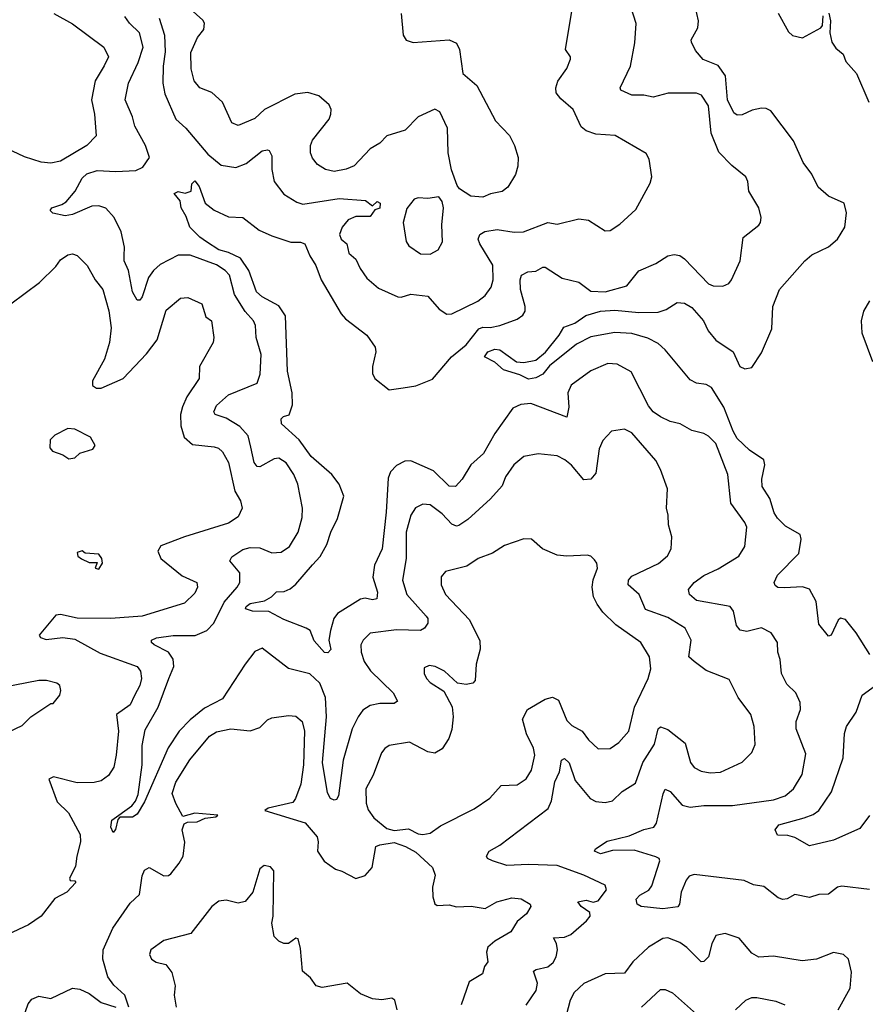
# Model space of a CAD drawing. Extents: x 2056909 to 2160450, y 827444 to 1016825.
# Tile 297 of 501: x 2135505 to 2139028, y 918588 to 922689. Entities that reach past the tile are written whole.
import ezdxf

# ---------------------------------------------------------------- set-up
doc = ezdxf.new("R2010")
doc.units = 0

msp = doc.modelspace()

# ---------------------------------------------------------------- linework, layer by layer
at = {"layer": '0CON10XD'}
for points in [[(2138175.5, 921035.5), (2138145, 921055.7), (2138125, 921080.8), (2138052, 921222), (2137995, 921253.8), (2137955, 921257.3), (2137885, 921226.7), (2137802.7, 921167.3), (2137788.8, 921135), (2137793.3, 921075), (2137785, 921033.3), (2137635, 921089.7), (2137593.6, 921086.4), (2137559.7, 921070.3), (2137485.2, 920964.8), (2137437.7, 920882.3), (2137384.6, 920835), (2137349.1, 920775), (2137320.8, 920745), (2137295, 920746.2), (2137229.3, 920809.3), (2137135, 920851.5), (2137110.2, 920849.8), (2137075, 920832.7), (2137050, 920805), (2137040.5, 920779.5), (2137032.2, 920637.8), (2137014.7, 920485.3), (2136983.1, 920416.9), (2136976.3, 920366.3), (2136995.9, 920305), (2136992.7, 920277.3), (2136975, 920272.1), (2136945, 920280), (2136925, 920275.7), (2136829.2, 920215), (2136814.3, 920195), (2136800, 920145), (2136793.5, 920105), (2136800.8, 920065), (2136788.8, 920051.2), (2136775, 920052.9), (2136731.7, 920101.7), (2136715.5, 920145), (2136699.2, 920155), (2136605, 920191.2), (2136543.2, 920223.2), (2136475.3, 920225.3), (2136446.2, 920235), (2136448.1, 920245), (2136465, 920256.9), (2136525, 920268.6), (2136554.4, 920285), (2136575, 920306), (2136607.1, 920307.1), (2136631.5, 920318.5), (2136655, 920337.1), (2136725, 920417.8), (2136756.8, 920453.2), (2136785, 920502.5), (2136800.9, 920555), (2136829.3, 920610.7), (2136855.4, 920705), (2136836, 920755), (2136805.3, 920795), (2136719.1, 920869.2), (2136669, 920939), (2136595.7, 921005), (2136595, 921026.7), (2136604.3, 921035.7), (2136627.4, 921042.6), (2136641.1, 921085), (2136640, 921135), (2136620.4, 921225), (2136612, 921455), (2136585, 921497.1), (2136515, 921535.3), (2136492.2, 921555), (2136459.6, 921645), (2136425.3, 921695.3), (2136375, 921719.6), (2136335, 921730.8), (2136283.2, 921763.2), (2136255, 921782.7), (2136214.4, 921825), (2136199.1, 921869.1), (2136178, 921905), (2136173.8, 921935), (2136148, 921965), (2136165, 921974), (2136195, 921967.1), (2136220, 921975), (2136222.5, 922005), (2136235, 922018), (2136252.5, 921995), (2136278.1, 921925), (2136315, 921895.4), (2136375, 921868.2), (2136435, 921865.8), (2136502.9, 921812.9), (2136555, 921789.2), (2136635, 921762.9), (2136675, 921761.9), (2136692.5, 921755), (2136713.8, 921705), (2136739.1, 921665), (2136760.9, 921605), (2136845, 921464.3), (2136862.9, 921442.9), (2136951.1, 921375), (2136986.4, 921325), (2136989.1, 921305), (2136974.4, 921245), (2136975.6, 921215), (2136984.4, 921195), (2137045, 921147.5), (2137102.5, 921155), (2137155, 921164.5), (2137225, 921191.5), (2137303.8, 921285), (2137365, 921335.3), (2137418, 921402), (2137435, 921408.9), (2137465, 921407), (2137505, 921415.3), (2137578, 921442), (2137601.7, 921458.3), (2137610.6, 921475), (2137610.9, 921495), (2137592, 921565), (2137589.6, 921605), (2137595.6, 921624.4), (2137621.7, 921638.3), (2137655, 921641.1), (2137685, 921658.9), (2137695, 921657.8), (2137765, 921611.9), (2137835, 921596.4), (2137885, 921558), (2137945, 921555.9), (2138035, 921581.2), (2138085, 921643.1), (2138155, 921673.8), (2138205, 921705.6), (2138231.2, 921711.2), (2138255, 921707.1), (2138275, 921693.1), (2138375, 921588.6), (2138395, 921580.6), (2138435, 921579.2), (2138459.1, 921590.9), (2138470.8, 921605), (2138506.5, 921685), (2138518.8, 921781.2), (2138585, 921833.3), (2138591.2, 921845), (2138593.8, 921865), (2138584.2, 921905), (2138543.3, 921975), (2138538.6, 922015), (2138530, 922035), (2138472, 922082), (2138417.7, 922137.7), (2138386.4, 922216.4), (2138375, 922330), (2138346.2, 922375), (2138325, 922382.5), (2138206.4, 922383.6), (2138145, 922366.7), (2138105, 922374.8), (2138054.8, 922374.8), (2138010, 922395), (2138006.7, 922405), (2138050.5, 922495), (2138067.7, 922592.3), (2138074, 922674), (2138031.2, 922805)], [(2136085.8, 922695.8), (2136108, 922625), (2136110.8, 922555), (2136102.2, 922495), (2136101.1, 922425), (2136109.7, 922379.7), (2136155, 922274.4), (2136197.4, 922237.4), (2136289.3, 922129.3), (2136345, 922083.8), (2136405, 922073.3), (2136449.3, 922090.7), (2136515, 922143.1), (2136537, 922147), (2136545, 922143.8), (2136555, 922122.5), (2136556, 922065), (2136564.7, 922015), (2136605, 921961.9), (2136659.4, 921929.4), (2136685, 921921.2), (2136835.8, 921944.2), (2136945.4, 921935.4), (2136975, 921913.3), (2136995, 921932.5), (2137006.9, 921925), (2137005, 921904.5), (2136985, 921897.5), (2136965, 921870), (2136905, 921869.4), (2136873.8, 921855), (2136848.5, 921825), (2136837.5, 921795), (2136843.8, 921775), (2136867.5, 921755), (2136876.4, 921716.4), (2136905, 921692), (2136923, 921653), (2136951.9, 921611.9), (2137000.2, 921570.2), (2137080, 921535), (2137095, 921533.5), (2137135, 921545.5), (2137205, 921537.3), (2137252.8, 921482.8), (2137285, 921462.5), (2137305, 921464.3), (2137413.8, 921516.2), (2137445, 921540), (2137468.8, 921575), (2137477.3, 921605), (2137476.5, 921666.5), (2137421.8, 921755), (2137415.5, 921775), (2137421.9, 921795), (2137443.1, 921806.9), (2137495, 921814.7), (2137565, 921804), (2137604, 921806), (2137705, 921844.4), (2137745, 921836.9), (2137835, 921859.3), (2137874.7, 921854.7), (2137945, 921810), (2137965, 921811.4), (2138005, 921836.9), (2138071.9, 921898.1), (2138131.3, 922008.7), (2138138.6, 922035), (2138127.9, 922107.9), (2138115, 922131.2), (2137986.6, 922206.6), (2137905, 922212), (2137865, 922226.2), (2137845, 922243.3), (2137811.4, 922315), (2137759.6, 922359.6), (2137740, 922385), (2137738.5, 922405), (2137747.4, 922432.6), (2137785, 922486), (2137800, 922525), (2137800, 922535), (2137778.9, 922565), (2137805.7, 922725)], [(2137094.7, 922715), (2137102.5, 922625), (2137115, 922604.3), (2137145, 922594.5), (2137295, 922605.7), (2137325, 922591.2), (2137337.1, 922565), (2137351.9, 922465), (2137409.4, 922415), (2137488.1, 922268.1), (2137546.3, 922206.3), (2137567.1, 922165), (2137581.5, 922115), (2137580.3, 922079.7), (2137570.6, 922045), (2137538.8, 921991.2), (2137515, 921973.1), (2137466.4, 921963.6), (2137435, 921950.5), (2137385, 921953.5), (2137338, 921985), (2137328.3, 921998.3), (2137303.5, 922063.5), (2137290.5, 922135), (2137287, 922237), (2137256, 922305), (2137235, 922316), (2137165, 922284.3), (2137111.1, 922228.9), (2137035, 922205.6), (2137005, 922174.4), (2136965, 922150.6), (2136899.2, 922080.8), (2136865, 922066.4), (2136815, 922057.3), (2136778.8, 922065), (2136746.3, 922086.3), (2136725, 922112), (2136716.7, 922135), (2136716.5, 922165), (2136725, 922188), (2136794.4, 922275), (2136801.8, 922295), (2136802.2, 922315), (2136794.5, 922334.5), (2136751.7, 922371.7), (2136705.3, 922385.3), (2136651.4, 922378.6), (2136524.8, 922315.2), (2136485, 922277.5), (2136415, 922248.1), (2136389.3, 922259.3), (2136349.4, 922345), (2136305, 922385.4), (2136255.9, 922405.9), (2136232.5, 922435), (2136219.2, 922485), (2136217.9, 922552.1), (2136245.3, 922614.7), (2136272.1, 922647.9), (2136274.7, 922675), (2136267.9, 922687.9), (2136215.4, 922735)], [(2139046.9, 920045), (2138990, 920135), (2138945, 920190.4), (2138925, 920195.4), (2138915, 920187.8), (2138885.3, 920124.7), (2138875, 920120.6), (2138835, 920171.4), (2138823.5, 920265), (2138795, 920316.4), (2138767.1, 920327.1), (2138691.9, 920321.9), (2138664, 920324), (2138652.3, 920332.3), (2138648.1, 920345), (2138662.7, 920375), (2138751.5, 920465), (2138760.4, 920525), (2138756.7, 920545), (2138695, 920578.7), (2138662.9, 920612.9), (2138648.4, 920635), (2138630.4, 920695), (2138597.9, 920745), (2138596.7, 920775), (2138609.6, 920835), (2138605, 920855.7), (2138545, 920895.8), (2138494.7, 920945), (2138477, 920975), (2138439.4, 921075), (2138386.8, 921156.8), (2138365, 921169.5), (2138325, 921175.3), (2138298.7, 921188.7), (2138195, 921314), (2138165, 921340), (2138122.2, 921362.2), (2138055, 921381.7), (2137985, 921386.2), (2137885, 921367.9), (2137825, 921338.1), (2137712.4, 921247.6), (2137685, 921212.6), (2137655, 921196.7), (2137625, 921191.3), (2137589.3, 921209.3), (2137520.4, 921230.4), (2137485, 921262.9), (2137441.2, 921285), (2137455, 921306), (2137485, 921316.2), (2137505, 921313.5), (2137575, 921263.3), (2137605, 921260.6), (2137655, 921271.2), (2137695.3, 921304.7), (2137752.7, 921375), (2137772.2, 921407.8), (2137818.1, 921425), (2137863.7, 921456.3), (2137924.5, 921475.5), (2137985, 921479.3), (2138085, 921469.4), (2138165, 921470.3), (2138198.7, 921481.3), (2138245, 921511.5), (2138275, 921507.9), (2138305, 921490.6), (2138353.8, 921435), (2138373.6, 921393.6), (2138404.8, 921354.8), (2138478.2, 921305), (2138505, 921244.4), (2138525.6, 921234.4), (2138555, 921240), (2138595, 921300.8), (2138638.2, 921401.8), (2138643.4, 921495), (2138671.1, 921565), (2138775.6, 921685), (2138805, 921709.1), (2138875, 921743.2), (2138912.5, 921775), (2138942.3, 921825), (2138950.3, 921885), (2138939.5, 921925), (2138875, 921953.9), (2138832.2, 921992.2), (2138805.6, 922045.6), (2138768.9, 922095), (2138729.3, 922185), (2138635, 922309.2), (2138615, 922319.5), (2138595, 922320.2), (2138557.1, 922312.9), (2138515, 922292.8), (2138495, 922292), (2138480.8, 922300.8), (2138454.1, 922355), (2138446, 922456), (2138415, 922497.8), (2138353, 922523), (2138320.5, 922560.5), (2138303.8, 922595), (2138302.1, 922605), (2138330.8, 922655), (2138333.8, 922685), (2138318.9, 922745)], [(2135646.7, 922715), (2135725, 922672.1), (2135855.5, 922575), (2135875.5, 922535), (2135857.3, 922497.3), (2135819.1, 922435), (2135804.6, 922355), (2135817.3, 922295), (2135824.3, 922205), (2135784.2, 922165), (2135675, 922099.5), (2135635, 922091.1), (2135595, 922095.6), (2135525, 922118.1), (2135425.4, 922165.4)], [(2136125.8, 919944.2), (2136146.8, 919995), (2136145, 920025.7), (2136124.6, 920055), (2136066, 920085), (2136054.3, 920095), (2136054.2, 920105), (2136075.4, 920114.6), (2136145, 920123.8), (2136235.8, 920124.2), (2136285, 920145.4), (2136314.1, 920175.9), (2136357.3, 920262.7), (2136411.8, 920325), (2136422.2, 920345), (2136421.8, 920385), (2136380.5, 920435), (2136388.8, 920451.2), (2136435, 920482.2), (2136465, 920490.5), (2136505, 920488.9), (2136555, 920468.2), (2136595, 920471.5), (2136629.1, 920495), (2136665, 920553.8), (2136682.1, 920615), (2136683.1, 920655), (2136664.1, 920755), (2136647.8, 920795), (2136615, 920842.7), (2136585, 920862.9), (2136565, 920859.6), (2136505, 920827.1), (2136495, 920827.3), (2136481.6, 920845), (2136467.9, 920907.9), (2136456.6, 920955), (2136422.9, 920995), (2136365, 921029.3), (2136320, 921045), (2136313.5, 921055), (2136325, 921081.9), (2136375, 921126.1), (2136495, 921174.4), (2136507.1, 921212.9), (2136510.8, 921295), (2136490.9, 921365), (2136488.2, 921415), (2136479.6, 921435), (2136444.1, 921474.1), (2136400.7, 921545), (2136379.3, 921625), (2136361.2, 921645), (2136325, 921668.4), (2136215, 921707.9), (2136165, 921707.8), (2136091, 921669), (2136062.9, 921645), (2136041.1, 921615), (2136015, 921534.3), (2136005, 921521.4), (2135995, 921520.8), (2135975.4, 921555.4), (2135958.2, 921645), (2135940.3, 921685), (2135940.7, 921705), (2135941.7, 921741.7), (2135928.5, 921805), (2135898.9, 921865), (2135863.7, 921903.7), (2135835, 921913.9), (2135805, 921912.4), (2135725, 921877.6), (2135695, 921871.7), (2135643.1, 921883.1), (2135632.5, 921895), (2135638.8, 921905), (2135681.3, 921918.7), (2135699, 921931), (2135735.7, 921974.3), (2135765, 922028.8), (2135785, 922046.9), (2135828.5, 922061.5), (2135905, 922056.7), (2135988.4, 922061.6), (2136018.6, 922075), (2136045.5, 922114.5), (2136029.7, 922165), (2135984.7, 922245), (2135974.7, 922285), (2135944, 922355), (2135957.8, 922425), (2135998.9, 922511.1), (2136019.2, 922575), (2136003.6, 922635), (2135961.9, 922675), (2135942.6, 922702.6)], [(2138665, 922716), (2138708.3, 922638.3), (2138725, 922623.3), (2138766.9, 922613.1), (2138842.5, 922655), (2138850, 922665), (2138852.9, 922705)], [(2138876.4, 922716.4), (2138883.3, 922685), (2138880, 922635), (2138889.2, 922595), (2138905, 922570), (2138936, 922546), (2138946.9, 922515), (2138991.2, 922465), (2139043.3, 922345)], [(2137215, 921713.1), (2137248.9, 921731.1), (2137266.2, 921763.8), (2137263.8, 921835), (2137271.1, 921905), (2137265, 921932.5), (2137250.7, 921950.7), (2137205, 921944.4), (2137165, 921947.5), (2137148.9, 921941.1), (2137117.7, 921902.3), (2137102.3, 921845), (2137115.7, 921765), (2137126.7, 921746.7), (2137175, 921714.5), (2137215, 921713.1)], [(2135468.6, 921505), (2135587.1, 921595), (2135655, 921661.2), (2135675, 921688.8), (2135705, 921710), (2135725, 921713.3), (2135745, 921706.2), (2135785.6, 921665.6), (2135818.9, 921605), (2135851.8, 921565), (2135877, 921477), (2135886.1, 921405), (2135879.1, 921345), (2135858, 921275), (2135808.6, 921185), (2135808, 921165), (2135825, 921154.5), (2135845, 921154), (2135935.6, 921195), (2136032.9, 921297.1), (2136077.9, 921355), (2136115, 921478.6), (2136175, 921529.5), (2136205, 921531.9), (2136264, 921505), (2136281.2, 921451.2), (2136304.2, 921434.2), (2136313.3, 921365), (2136310.6, 921345), (2136254.4, 921245), (2136253.3, 921195), (2136201.2, 921118.8), (2136183.1, 921076.9), (2136174.7, 921045), (2136177, 920997), (2136190.5, 920950.5), (2136225, 920919.2), (2136315, 920910.4), (2136333.8, 920903.8), (2136349.4, 920889.4), (2136374.7, 920844.7), (2136402.1, 920725), (2136424.4, 920685), (2136432.5, 920655), (2136415, 920618), (2136375, 920591.5), (2136191.2, 920535), (2136093, 920497), (2136080, 920475), (2136092.9, 920445), (2136182.4, 920372.4), (2136243.8, 920345), (2136245.7, 920325), (2136235, 920300), (2136191.7, 920258.3), (2136015, 920204.1), (2135885, 920194.2), (2135745, 920195.9), (2135675, 920210.8), (2135655, 920208.8), (2135586, 920125), (2135591.2, 920115), (2135615, 920107.5), (2135685, 920115.4), (2135735, 920109.1), (2135840.4, 920050.4), (2135994.6, 919994.6), (2136008.2, 919975), (2136012.5, 919945), (2136006.1, 919915), (2135983.6, 919873.6), (2135965, 919835.5), (2135909.1, 919795), (2135916.6, 919725), (2135907.2, 919625), (2135896.9, 919575), (2135875, 919541.1), (2135845, 919518.5), (2135815, 919511.1), (2135745, 919510.7), (2135645.5, 919534.5), (2135627.1, 919525), (2135661.5, 919431.5), (2135708, 919385), (2135757.2, 919295), (2135758.7, 919265), (2135742.7, 919205), (2135738.3, 919161.7), (2135712.9, 919112.9), (2135715, 919103.3), (2135735, 919102.5), (2135738.8, 919095), (2135701.4, 919055), (2135652.1, 919027.9), (2135594.3, 918955), (2135541.2, 918918.8), (2135455, 918878.1)], [(2139045, 921517.8), (2139020.4, 921475), (2139010.7, 921435), (2139014.3, 921384.3), (2139057.5, 921265)], [(2139045, 919065.6), (2138930.5, 919079.5), (2138912.5, 919075), (2138874.2, 919045.8), (2138835, 919045.5), (2138795, 919032.9), (2138735, 919044.4), (2138703.2, 919026.8), (2138685, 919024.2), (2138665, 919030.6), (2138605, 919078.6), (2138562.5, 919085), (2138523.4, 919103.4), (2138315, 919128.2), (2138295, 919121.1), (2138282.1, 919105), (2138260.7, 919055), (2138254.4, 919005), (2138246.6, 918993.4), (2138185, 918984.8), (2138094.9, 918994.9), (2138077.3, 919005), (2138072.9, 919025), (2138088.4, 919041.6), (2138126.4, 919063.6), (2138139, 919081), (2138171.9, 919185), (2138169.2, 919195), (2138155, 919202.5), (2138065, 919230.2), (2137975, 919228.7), (2137925, 919214.7), (2137900, 919225), (2137904.2, 919235), (2137952.9, 919267.1), (2138045, 919290), (2138105, 919316.2), (2138147.1, 919325), (2138157.7, 919342.3), (2138185.4, 919464.6), (2138195, 919484), (2138215, 919474.4), (2138265, 919417.3), (2138298.2, 919408.2), (2138355, 919416.2), (2138475, 919415.8), (2138645, 919439.4), (2138693.6, 919456.4), (2138728.9, 919485), (2138764.5, 919545), (2138780.3, 919630.3), (2138740.6, 919735), (2138740.6, 919765), (2138758.1, 919815), (2138756.5, 919845), (2138738.9, 919885), (2138700.9, 919920.9), (2138678.9, 919965), (2138673.3, 920023.3), (2138663.1, 920055), (2138662, 920095), (2138636.2, 920135), (2138595.6, 920155.6), (2138535, 920140.9), (2138506.5, 920146.5), (2138491.5, 920165), (2138479.6, 920225), (2138465, 920244.5), (2138325, 920269.5), (2138296, 920295), (2138291.2, 920315), (2138315.6, 920345), (2138355, 920373.9), (2138415, 920401.6), (2138500.8, 920455), (2138526.9, 920495), (2138534.4, 920575), (2138526.7, 920595), (2138468.5, 920675), (2138455.4, 920795), (2138405, 920924.4), (2138375, 920954.4), (2138355, 920965.7), (2138305, 920977.5), (2138256.7, 921005), (2138215, 921015.6), (2138175.5, 921035.5)], [(2135709.5, 920859.5), (2135735, 920863.8), (2135755, 920883.3), (2135809.3, 920900.7), (2135820, 920915), (2135800.7, 920950.7), (2135735, 920984), (2135705, 920986), (2135651.7, 920958.3), (2135631.7, 920938.3), (2135630, 920905), (2135641.7, 920891.7), (2135685, 920876.7), (2135709.5, 920859.5)], [(2137615.8, 918584.2), (2137657.1, 918645), (2137662.4, 918675), (2137646.4, 918725), (2137656.9, 918733.1), (2137705, 918744.1), (2137727.7, 918762.3), (2137739.7, 918785), (2137745.3, 918815), (2137741.1, 918841.1), (2137728.8, 918865), (2137775, 918867.7), (2137801.2, 918878.8), (2137866.5, 918935), (2137881.8, 918955), (2137880.3, 918970.3), (2137844.3, 918995), (2137830, 919015), (2137865, 919020.8), (2137895, 919012.9), (2137915, 919018.6), (2137949.4, 919065), (2137945, 919083.8), (2137855.7, 919125), (2137745, 919165.7), (2137625, 919170), (2137535, 919165.3), (2137474.3, 919185), (2137454.4, 919195), (2137450, 919205), (2137461.4, 919225), (2137505, 919250), (2137707.1, 919402.9), (2137720.8, 919435), (2137735, 919513.8), (2137754.1, 919555.9), (2137761.8, 919605), (2137775, 919612.1), (2137793.7, 919593.7), (2137819.9, 919519.9), (2137882.2, 919445), (2137905, 919432.9), (2137945, 919428.5), (2137975.3, 919434.7), (2138015.7, 919474.3), (2138070.8, 919509.2), (2138100.8, 919595), (2138149.3, 919670.7), (2138164.6, 919735), (2138175, 919743.3), (2138205, 919731.8), (2138278.2, 919675), (2138299.4, 919595), (2138315, 919574.3), (2138345, 919558.9), (2138381.4, 919551.4), (2138425, 919554.6), (2138515, 919596.9), (2138555, 919635.8), (2138569.5, 919670.5), (2138565.3, 919745.3), (2138550.9, 919795), (2138498.9, 919865), (2138460.9, 919940.9), (2138365, 919977.8), (2138315.3, 920015.3), (2138292.7, 920035), (2138303.3, 920105), (2138277.5, 920155), (2138205, 920198.8), (2138112.5, 920232.5), (2138085.9, 920295), (2138040.4, 920335), (2138041.6, 920355), (2138055, 920371.5), (2138165.9, 920424.1), (2138204.5, 920455.5), (2138220, 920485), (2138222.2, 920535), (2138208.1, 920585), (2138207.1, 920625), (2138199.2, 920655), (2138204.4, 920735), (2138175.4, 920815), (2138155, 920853.1), (2138055, 920967.8), (2138025, 920983.1), (2137971.2, 920975), (2137935, 920936), (2137919.1, 920900.9), (2137905, 920800), (2137885, 920775.6), (2137855, 920772.5), (2137803.5, 920833.5), (2137776.7, 920855), (2137745, 920871.8), (2137665, 920880), (2137605, 920868.9), (2137564.5, 920835), (2137528.8, 920785), (2137515, 920747.1), (2137466.4, 920693.7), (2137372.3, 920607.8), (2137335, 920582.5), (2137325, 920580), (2137305, 920587.8), (2137265, 920631.2), (2137215, 920667.7), (2137185, 920671.5), (2137154.1, 920655.9), (2137134.8, 920625.2), (2137115.9, 920555), (2137115.3, 920444.7), (2137100, 920355), (2137117.5, 920295), (2137199.2, 920205), (2137205.9, 920195), (2137205.7, 920175), (2137191.6, 920155), (2137175, 920144.4), (2137075, 920147.5), (2136965, 920133.1), (2136935.5, 920104.5), (2136926.7, 920085), (2136927.3, 920055), (2136939.6, 920015), (2136967.3, 919977.3), (2137060.9, 919885), (2137079.4, 919850.6), (2137065, 919840), (2137005, 919840.7), (2136965, 919831.8), (2136935, 919812.7), (2136915, 919785.6), (2136889.7, 919735), (2136852.8, 919605), (2136833.4, 919456.6), (2136825, 919440), (2136815, 919437.5), (2136800, 919445), (2136787.8, 919467.8), (2136766.6, 919595), (2136784, 919785), (2136778.7, 919865), (2136755.3, 919925), (2136714.2, 919964.2), (2136625, 919986.2), (2136515, 920070.8), (2136485, 920057.1), (2136444.5, 920005), (2136350, 919860), (2136275, 919820.5), (2136215, 919772.5), (2136169.8, 919725), (2136124.1, 919655.9), (2136025, 919430.8), (2135995, 919380), (2135975, 919367.1), (2135922.5, 919367.5), (2135913.3, 919356.7), (2135903.9, 919316.1), (2135895, 919303.3), (2135884.6, 919325), (2135889.2, 919355), (2135971.9, 919415), (2135986.9, 919433.1), (2135998.2, 919461.8), (2136014.7, 919585), (2136014.8, 919665.2), (2136028.4, 919731.6), (2136081.4, 919825), (2136125.8, 919944.2)], [(2137184.7, 919295.3), (2137215, 919301.1), (2137258.8, 919331.2), (2137398.8, 919401.2), (2137463.9, 919446.1), (2137511.4, 919498.6), (2137578.3, 919501.7), (2137615, 919526.7), (2137637.2, 919562.8), (2137650.9, 919625), (2137645.8, 919655), (2137616.4, 919713.6), (2137599.3, 919775), (2137621.1, 919815), (2137695, 919859.1), (2137725, 919866.4), (2137750.6, 919855), (2137785, 919770), (2137805, 919748.5), (2137848.2, 919725), (2137875, 919689.6), (2137915, 919651.9), (2137965, 919652.9), (2138001.9, 919678.1), (2138042.7, 919725), (2138066.6, 919825), (2138123.6, 919945), (2138134.5, 919985), (2138129.5, 920035), (2138093.1, 920095), (2137988.9, 920168.9), (2137935, 920221.1), (2137910.9, 920255), (2137895.5, 920285), (2137890.4, 920325), (2137894.6, 920355.4), (2137912.9, 920405), (2137910, 920425), (2137899.7, 920439.7), (2137884.1, 920454.1), (2137868.8, 920458.8), (2137785, 920454.2), (2137745, 920459.2), (2137683.3, 920485), (2137637.5, 920525), (2137605, 920527.1), (2137525, 920499.2), (2137475, 920467.5), (2137415.8, 920444.2), (2137367.7, 920412.3), (2137279.7, 920390.3), (2137261.2, 920368.8), (2137261.5, 920335), (2137278.9, 920295), (2137379.8, 920189.8), (2137422.1, 920102.1), (2137423, 920067), (2137406.5, 920005), (2137403.3, 919936.7), (2137393.3, 919925), (2137365, 919919.4), (2137328.8, 919925), (2137275, 919975.7), (2137236.7, 919995), (2137211.2, 919998.8), (2137190.8, 919989.2), (2137190, 919965), (2137200, 919945), (2137215, 919928), (2137272.1, 919892.1), (2137306.3, 919826.3), (2137310.5, 919785), (2137305, 919732.5), (2137293.5, 919695), (2137265, 919651.4), (2137235, 919634.4), (2137205, 919639.5), (2137128.9, 919678.9), (2137044, 919665), (2137026.2, 919653.8), (2137012.5, 919635), (2136978.1, 919541.9), (2136947.3, 919485), (2136948.2, 919425), (2136957.6, 919397.6), (2136980.4, 919365), (2137035, 919319.6), (2137065, 919311.7), (2137125, 919318.2), (2137165, 919298.1), (2137184.7, 919295.3)], [(2135835, 920400), (2135850, 920425), (2135847.5, 920445), (2135835, 920462.5), (2135777.5, 920467.5), (2135765, 920476.7), (2135745, 920470), (2135747.5, 920455), (2135763.3, 920443.3), (2135795, 920427.5), (2135828.3, 920428.3), (2135820, 920405), (2135835, 920400)], [(2135430.7, 919709.3), (2135515, 919749.2), (2135551.2, 919785), (2135635, 919840), (2135645, 919840), (2135672.5, 919875), (2135676.7, 919895), (2135672.5, 919915), (2135660, 919925), (2135616.1, 919936.1), (2135585, 919935.8), (2135435, 919906.7)], [(2139045, 919374), (2139005, 919320), (2138895, 919271.5), (2138795, 919248), (2138735, 919282.9), (2138705, 919291.2), (2138662.5, 919292.5), (2138652.5, 919315), (2138667.5, 919335), (2138773.3, 919365), (2138811.2, 919378.8), (2138835, 919395.4), (2138886.9, 919473.1), (2138935.6, 919614.4), (2138941.1, 919715), (2138949.3, 919745), (2138990, 919805), (2139015.3, 919874.7), (2139071.1, 919915)], [(2135960, 918575), (2135942.5, 918625), (2135897.3, 918667.2), (2135872, 918702), (2135851.9, 918775), (2135852.2, 918815), (2135892.9, 918905), (2135965, 919009.5), (2136004.6, 919045), (2136015, 919122.5), (2136025, 919146.2), (2136045, 919157.5), (2136105, 919123.3), (2136125, 919124.4), (2136135, 919131.4), (2136170, 919175), (2136185.8, 919205), (2136192.7, 919262.7), (2136182.5, 919315), (2136190.8, 919339.2), (2136204, 919346), (2136245, 919347.8), (2136277.5, 919362.5), (2136321.7, 919368.3), (2136330, 919375), (2136235, 919384.4), (2136185, 919370), (2136155, 919424), (2136140, 919465), (2136155, 919512.5), (2136213.5, 919606.5), (2136295.6, 919705), (2136325, 919722.1), (2136385, 919735.5), (2136465, 919726.2), (2136505, 919740), (2136537, 919773), (2136555, 919780.8), (2136625, 919790), (2136655, 919788.1), (2136681.4, 919765), (2136691.8, 919725), (2136688.1, 919585), (2136676.4, 919505), (2136654.6, 919445), (2136642.5, 919427.5), (2136540, 919405), (2136526.2, 919395), (2136695, 919343.8), (2136743.8, 919285), (2136749.2, 919265), (2136746.5, 919225), (2136774, 919184), (2136820.2, 919150.2), (2136847.5, 919142.5), (2136905, 919111.9), (2136945, 919124.5), (2136973.2, 919156.8), (2136989.2, 919245), (2137005, 919252.5), (2137065, 919261.1), (2137112.5, 919245), (2137155, 919221.8), (2137225, 919156.9), (2137235.9, 919125), (2137225.4, 919075), (2137226.7, 919035), (2137235, 919006), (2137245, 918998.6), (2137295, 919002.2), (2137325, 918993.5), (2137386, 918996), (2137445, 918987.1), (2137493.3, 919015), (2137555, 919030.9), (2137595, 919027.5), (2137632.5, 919005), (2137634.2, 918995), (2137616.9, 918965), (2137577.9, 918932.1), (2137550.7, 918889.3), (2137485, 918850.5), (2137455.6, 918825), (2137449.4, 918805), (2137455.8, 918765), (2137441.2, 918745), (2137433.8, 918715), (2137378.3, 918681.7), (2137345, 918586)], [(2137078, 918565), (2137067.5, 918605), (2137055, 918612.5), (2137013.9, 918606.1), (2136975, 918610), (2136925, 918630.8), (2136870, 918675), (2136765, 918656.9), (2136740, 918665), (2136717.2, 918697.2), (2136684, 918725), (2136675, 918820), (2136665, 918860), (2136655, 918862.5), (2136625, 918841.2), (2136605, 918841.2), (2136585, 918850), (2136565, 918870), (2136555.5, 918925), (2136561.1, 918955), (2136563.8, 919143.8), (2136550.7, 919160.7), (2136523.6, 919166.4), (2136505, 919152.5), (2136476.2, 919055), (2136445, 919016), (2136415, 919008.6), (2136365, 919020.8), (2136335, 919017.1), (2136305.7, 918995), (2136218, 918882), (2136105, 918854), (2136051.2, 918815), (2136046, 918795), (2136053.8, 918775), (2136073.4, 918763.4), (2136113.5, 918753.5), (2136139.4, 918719.4), (2136153.5, 918665), (2136149.1, 918625), (2136157.5, 918575)], [(2138915, 918564.5), (2138965.4, 918655), (2138970.9, 918720.9), (2138958, 918775), (2138936.7, 918795), (2138895, 918802.9), (2138825, 918775.4), (2138765, 918768.8), (2138645, 918788.2), (2138585, 918783.6), (2138555, 918801.1), (2138502.8, 918862.8), (2138445, 918882.9), (2138405, 918874.5), (2138389.1, 918839.1), (2138374.2, 918785), (2138355, 918766), (2138345, 918764.3), (2138285, 918823.5), (2138255, 918844.5), (2138205, 918864.4), (2138185, 918862.2), (2138125, 918825.6), (2138060, 918765), (2138025, 918717.5), (2137945, 918714.7), (2137855, 918674.7), (2137815, 918637.3), (2137798.2, 918605), (2137775.4, 918515)], [(2135518.2, 918525), (2135540.9, 918589.1), (2135555, 918608.8), (2135585, 918622), (2135635, 918611.9), (2135725, 918654.5), (2135755, 918651.2), (2135795, 918632.9), (2135845, 918594.5), (2135905, 918575.6)], [(2138095.7, 918575), (2138175, 918649.2), (2138195, 918649.2), (2138225, 918635.6), (2138325, 918546.9)], [(2138488, 918565), (2138530, 918605), (2138555, 918615.6), (2138576.3, 918616.3), (2138655, 918600), (2138692.5, 918585)]]:
    msp.add_lwpolyline(points, dxfattribs=at)

doc.saveas('drawing.dxf')
